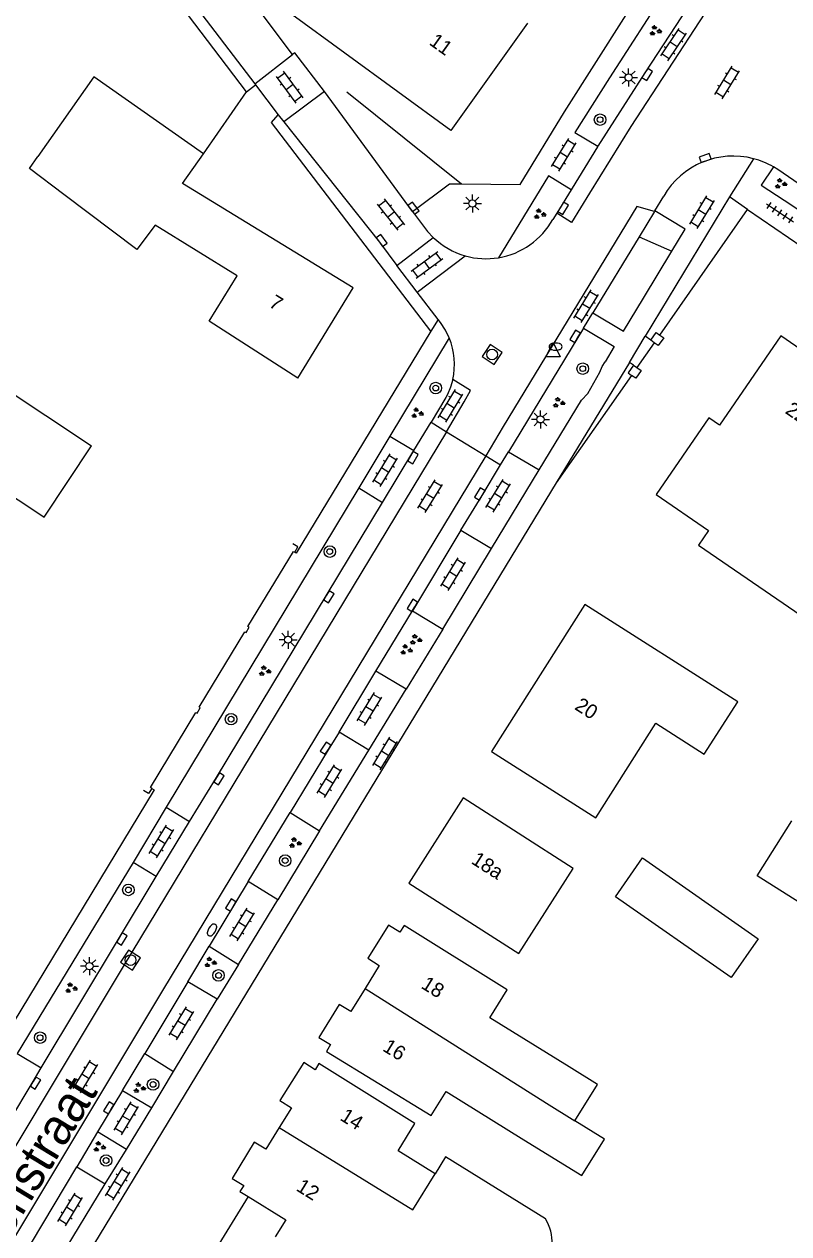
# Model space of a CAD drawing. Extents: x 136000 to 141014, y 402000 to 403500.
# Drawn here: x 137999.1 to 138052.2, y 402667.6 to 402751.7 of the extents above; entities that cross this region are included whole.
import ezdxf

# ---------------------------------------------------------------- set-up
doc = ezdxf.new("R2010")
doc.units = 0
for name, color, linetype in [('gg-afsc-erfafscheiding', 7, 'Continuous'), ('gg-afsc-hekwerk', 7, 'Continuous'), ('gg-afsc-muur', 7, 'Continuous'), ('gg-anno-huisnummerreeks BGT', 7, 'Continuous'), ('gg-anno-openbare ruimte label', 7, 'Continuous'), ('gg-bbg-gedigitaliseerde bebouwing', 7, 'Continuous'), ('gg-bbg-gedigitaliseerde bijgebouw', 7, 'Continuous'), ('gg-bbg-hoofdgebouw', 7, 'Continuous'), ('gg-bbg-luifel en loopbrug', 7, 'Continuous'), ('gg-bbg-tussenscheiding', 7, 'Continuous'), ('gg-knt-verharding', 7, 'Continuous'), ('gg-knt-verharding nz', 7, 'Continuous'), ('gt-grn-groengrens', 7, 'Continuous'), ('gt-symb-boom', 7, 'Continuous'), ('gt-symb-brandkraan', 7, 'Continuous'), ('gt-symb-groenvak', 7, 'Continuous'), ('gt-symb-klinker verharding', 7, 'Continuous'), ('gt-symb-kolk', 7, 'Continuous'), ('gt-symb-lichtmast', 7, 'Continuous'), ('gt-symb-rioolschacht', 7, 'Continuous'), ('gt-symb-tegel verharding', 7, 'Continuous'), ('gt-symb-waterafsluiter', 7, 'Continuous')]:
    doc.layers.add(name, color=color, linetype=linetype)

# ---------------------------------------------------------------- blocks, each defined once
blk = doc.blocks.new('gt0-KL1')
at = {"layer": 'gt-symb-klinker verharding'}
for p, q in [((-1.15, 0.3), (1.15, 0.3)), ((-1, -0.3), (-1, 0.3)), ((-0.5, 0.3), (-0.5, 0.45)), ((0, -0.3), (0, 0.3)), ((0.5, 0.3), (0.5, 0.45)), ((1, -0.3), (1, 0.3)), ((-1.15, -0.3), (1.15, -0.3)), ((-0.5, -0.45), (-0.5, -0.3)), ((0.5, -0.45), (0.5, -0.3))]:
    blk.add_line(p, q, dxfattribs=at)
blk = doc.blocks.new('gt0-TEG1')
at = {"layer": 'gt-symb-tegel verharding'}
for p, q in [((-1.125, 0), (1.125, 0)), ((-0.9, -0.25), (-0.9, 0.25)), ((-0.45, -0.25), (-0.45, 0.25)), ((0, -0.25), (0, 0.25)), ((0.45, -0.25), (0.45, 0.25)), ((0.9, -0.25), (0.9, 0.25))]:
    blk.add_line(p, q, dxfattribs=at)
blk = doc.blocks.new('gt0-GRVAK')
at = {"layer": 'gt-symb-groenvak'}
for p, q in [((-0.11, 0.189), (-0.228, 0.24)), ((-0.182, 0.153), (0.088, 0.153)), ((-0.091, 0.211), (-0.156, 0.322)), ((-0.047, 0.214), (-0.047, 0.393)), ((-0.004, 0.211), (0.061, 0.322)), ((0.015, 0.189), (0.133, 0.24)), ((0.262, -0.052), (0.197, 0.059)), ((0.305, -0.049), (0.305, 0.13)), ((0.349, -0.052), (0.414, 0.059)), ((-0.245, -0.228), (-0.363, -0.177)), ((-0.318, -0.264), (-0.047, -0.264)), ((-0.226, -0.206), (-0.291, -0.095)), ((-0.183, -0.203), (-0.183, -0.024)), ((-0.139, -0.206), (-0.074, -0.095)), ((-0.12, -0.228), (-0.002, -0.177)), ((0.243, -0.074), (0.125, -0.023)), ((0.17, -0.11), (0.441, -0.11)), ((0.368, -0.074), (0.486, -0.023))]:
    blk.add_line(p, q, dxfattribs=at)
blk = doc.blocks.new('gt0-KOLK')
at = {"layer": 'gt-symb-kolk'}
blk.add_lwpolyline([(0, 0), (0.375, 0), (0.375, 0.4), (-0.375, 0.4), (-0.375, 0), (0, 0)], dxfattribs=at)
blk = doc.blocks.new('gt0-LMAST')
at = {"layer": 'gt-symb-lichtmast'}
for p, q in [((-0.182, 0.173), (-0.447, 0.438)), ((-0.005, 0.246), (-0.005, 0.621)), ((0.172, 0.173), (0.437, 0.438)), ((-0.255, -0.004), (-0.63, -0.004)), ((-0.182, -0.181), (-0.447, -0.446)), ((-0.005, -0.254), (-0.005, -0.629)), ((0.437, -0.446), (0.172, -0.181)), ((0.245, -0.004), (0.62, -0.004))]:
    blk.add_line(p, q, dxfattribs=at)
blk.add_circle((-0.005, -0.004), 0.25, dxfattribs=at)
blk = doc.blocks.new('gt0-BOOM')
at = {"layer": 'gt-symb-boom'}
for radius in [0.4, 0.2]:
    blk.add_circle((0, 0), radius, dxfattribs=at)
blk = doc.blocks.new('gt0-RS')
at = {"layer": 'gt-symb-rioolschacht'}
blk.add_lwpolyline([(-0.5, -0.5), (0.5, -0.5), (0.5, 0.5), (-0.5, 0.5)], close=True, dxfattribs=at)
blk.add_circle((0, 0), 0.375, dxfattribs=at)
blk = doc.blocks.new('gt0-WAFSL')
at = {"layer": 'gt-symb-waterafsluiter'}
for p, q in [((-0.5, -0.333), (0, 0.667)), ((0, 0.667), (0.5, -0.333)), ((0.5, -0.333), (-0.5, -0.333))]:
    blk.add_line(p, q, dxfattribs=at)
blk = doc.blocks.new('gt0-BR')
at = {"layer": 'gt-symb-brandkraan'}
for centre, radius, start, end in [((-0.244, 0), 0.206, 107.56694, 252.43307), ((0.599, -2.664), 3, 106.89205, 107.56694), ((0, -0.691), 0.938, 73.10799, 106.89205), ((-0.599, -2.664), 3, 72.43309, 73.10799), ((0.244, 0), 0.206, 287.56695, 72.43309), ((0.599, 2.664), 3, 252.43307, 253.10797), ((0, 0.691), 0.938, 253.10797, 286.89206), ((-0.599, 2.664), 3, 286.89206, 287.56695)]:
    blk.add_arc(centre, radius, start, end, dxfattribs=at)

msp = doc.modelspace()

# ---------------------------------------------------------------- linework, layer by layer
at = {"layer": 'gg-afsc-erfafscheiding'}
for p, q in [((138021.458, 402746.979), (138029.428, 402740.582)), ((138014.606, 402670.215), (138012.564, 402666.907))]:
    msp.add_line(p, q, dxfattribs=at)
at = {"layer": 'gg-afsc-hekwerk'}
for p, q in [((138014.494, 402746.982), (138000, 402766.078)), ((138014.494, 402746.982), (138000, 402766.078)), ((138011.516, 402742.674), (138014.494, 402746.982)), ((138043.204, 402730.072), (138049.314, 402738.804)), ((138042.821, 402729.543), (138041.612, 402727.815)), ((138041.247, 402727.276), (138036.013, 402719.796))]:
    msp.add_line(p, q, dxfattribs=at)
at = {"layer": 'gg-afsc-muur'}
for p, q in [((138042.821, 402729.543), (138042.576, 402729.716)), ((138041.377, 402727.98), (138041.612, 402727.815))]:
    msp.add_line(p, q, dxfattribs=at)
for points in [[(138042.576, 402729.716), (138042.952, 402730.249), (138043.204, 402730.072)], [(138043.204, 402730.072), (138043.484, 402729.875), (138043.107, 402729.341), (138042.821, 402729.543)], [(138041.377, 402727.98), (138041.004, 402727.446), (138041.247, 402727.276)], [(138041.612, 402727.815), (138041.91, 402727.607), (138041.537, 402727.074), (138041.247, 402727.276)], [(138017.854, 402714.991), (138018.072, 402715.35), (138017.719, 402715.573)], [(138007.916, 402698.577), (138007.826, 402698.631), (138010.981, 402703.859), (138011.07, 402703.805), (138011.288, 402704.164), (138011.198, 402704.218), (138014.38, 402709.464), (138014.469, 402709.41), (138014.687, 402709.769), (138014.597, 402709.823), (138017.764, 402715.045), (138017.854, 402714.991)], [(138007.916, 402698.577), (138007.826, 402698.631), (138010.981, 402703.859), (138011.07, 402703.805), (138011.288, 402704.164), (138011.198, 402704.218), (138014.38, 402709.464), (138014.469, 402709.41), (138014.687, 402709.769), (138014.597, 402709.823), (138017.764, 402715.045), (138017.854, 402714.991)], [(138007.916, 402698.577), (138007.699, 402698.217), (138007.339, 402698.434)]]:
    msp.add_lwpolyline(points, dxfattribs=at)
at = {"layer": 'gg-bbg-gedigitaliseerde bebouwing'}
msp.add_line((138003.899, 402748.02), (138000, 402742.484), dxfattribs=at)
for points in [[(138001.802, 402739.852), (137999.415, 402741.653), (138000, 402742.484)], [(138018.061, 402727.07), (138011.907, 402731.033), (138013.849, 402734.19), (138008.144, 402737.701), (138006.878, 402736.023), (138001.802, 402739.852)], [(137984.537, 402725.893), (137986.2, 402728.4), (137985.396, 402728.933), (137987.979, 402732.827), (138003.73, 402722.38)], [(138031.52, 402701.13), (138038.763, 402696.532), (138042.928, 402703.097), (138046.299, 402700.958), (138048.62, 402704.59)], [(138025.78, 402691.98), (138033.423, 402687.096), (138037.181, 402693.002), (138029.56, 402697.92)], [(138036.909, 402679.23), (138031.405, 402682.636), (138032.604, 402684.574), (138025.44, 402689.05)], [(138020.06, 402680.3), (138027.333, 402675.842), (138028.365, 402677.51), (138033.774, 402674.163)], [(138027.593, 402671.791), (138025.023, 402673.384), (138026.202, 402675.286), (138019.52, 402679.45)], [(138037.314, 402675.476), (138038.882, 402678.009), (138036.909, 402679.23)], [(138033.774, 402674.163), (138037.791, 402671.677), (138039.359, 402674.211), (138037.314, 402675.476)], [(138035.277, 402668.667), (138028.323, 402672.97), (138027.593, 402671.791)]]:
    msp.add_lwpolyline(points, dxfattribs=at)
msp.add_arc((138032.504, 402667.012), 3.23, 259.42381, 30.83134, dxfattribs=at)
at = {"layer": 'gg-bbg-gedigitaliseerde bijgebouw'}
msp.add_lwpolyline([(138040.129, 402691.04), (138042.01, 402693.739), (138050.049, 402688.133), (138048.168, 402685.435), (138040.129, 402691.04)], dxfattribs=at)
at = {"layer": 'gg-bbg-hoofdgebouw'}
for p, q in [((138011.516, 402742.674), (138003.899, 402748.02)), ((138029.56, 402697.92), (138025.78, 402691.98)), ((138014.031, 402670.57), (138014.606, 402670.215))]:
    msp.add_line(p, q, dxfattribs=at)
for points in [[(138034.023, 402751.739), (138028.69, 402744.28), (138017.65, 402752.36)], [(138018.061, 402727.07), (138021.9, 402733.35), (138010.06, 402740.6), (138011.516, 402742.674)], [(138063.083, 402725.164), (138056.529, 402729.655), (138055.116, 402727.61), (138051.612, 402730.03), (138047.354, 402723.813), (138046.609, 402724.323), (138042.959, 402719.006), (138046.598, 402716.503), (138045.892, 402715.471), (138056.78, 402708.008), (138058.055, 402709.867), (138057.386, 402710.325), (138059.755, 402713.781), (138056.992, 402715.675), (138057.031, 402715.733), (138053.658, 402718.045), (138056.733, 402722.532), (138059.826, 402720.412)], [(137990.53, 402718.5), (137993.08, 402722.29), (138000, 402717.712), (138000.44, 402717.42), (138003.73, 402722.38)], [(138048.62, 402704.59), (138038.01, 402711.36), (138031.52, 402701.13)], [(138025.44, 402689.05), (138025.16, 402688.58), (138024.37, 402689.08), (138022.92, 402686.78), (138023.72, 402686.28), (138022.73, 402684.68)], [(138022.73, 402684.68), (138021.74, 402683.08), (138020.94, 402683.57), (138019.53, 402681.26), (138020.33, 402680.77), (138020.06, 402680.3)], [(138019.52, 402679.45), (138019.26, 402679.02), (138018.47, 402679.53), (138016.82, 402676.88), (138017.62, 402676.38), (138016.772, 402675.012)], [(138016.772, 402675.012), (138015.841, 402673.51), (138015.04, 402674), (138013.5, 402671.47), (138014.311, 402670.99), (138014.031, 402670.57)], [(138014.606, 402670.215), (138017.221, 402668.599), (138016.496, 402667.425)]]:
    msp.add_lwpolyline(points, dxfattribs=at)
at = {"layer": 'gg-bbg-luifel en loopbrug'}
msp.add_lwpolyline([(138057.042, 402693.355), (138054.629, 402689.551), (138049.97, 402692.507), (138052.383, 402696.311)], dxfattribs=at)
at = {"layer": 'gg-bbg-tussenscheiding'}
for points in [[(138022.73, 402684.68), (138035.342, 402676.697), (138037.314, 402675.476)], [(138016.772, 402675.012), (138026.041, 402669.281), (138027.593, 402671.791)]]:
    msp.add_lwpolyline(points, dxfattribs=at)
at = {"layer": 'gg-knt-verharding'}
for p, q in [((138000, 402767.303), (138015.067, 402747.526)), ((138017.701, 402749.571), (138014.882, 402753.308)), ((138015.067, 402747.526), (138015.12, 402747.457)), ((138015.12, 402747.457), (138016.708, 402745.384)), ((138026.027, 402738.655), (138019.923, 402746.999)), ((138016.708, 402745.384), (138017.095, 402744.879)), ((138038.873, 402743.157), (138037.121, 402740.285)), ((138049.727, 402742.326), (138048.064, 402739.671)), ((138037.052, 402740.171), (138036.048, 402738.543)), ((138048.064, 402739.671), (138042.192, 402729.987)), ((138042.859, 402738.698), (138043.48, 402739.724)), ((138049.314, 402738.804), (138048.064, 402739.671)), ((138036.048, 402738.543), (138035.773, 402738.107)), ((138042.841, 402738.668), (138041.766, 402736.901)), ((138042.859, 402738.698), (138042.841, 402738.668)), ((138049.314, 402738.804), (138066.964, 402726.665)), ((138024.939, 402734.918), (138027.471, 402736.853)), ((138041.766, 402736.901), (138038.557, 402731.627)), ((138042.069, 402732.633), (138044.055, 402735.897)), ((138026.353, 402733.055), (138024.939, 402734.918)), ((138026.353, 402733.055), (138029.697, 402735.579)), ((138027.801, 402731.165), (138026.353, 402733.055)), ((138037.912, 402730.564), (138038.557, 402731.627)), ((138027.801, 402731.165), (138027.3, 402730.339)), ((138037.912, 402730.564), (138032.692, 402721.968)), ((138028.583, 402729.875), (138024.456, 402723.057)), ((138042.576, 402729.716), (138042.192, 402729.987)), ((138041.095, 402728.177), (138036.013, 402719.796)), ((138041.377, 402727.98), (138041.095, 402728.177)), ((138026.127, 402722.046), (138027.317, 402724.015)), ((138027.317, 402724.015), (138028.389, 402723.36)), ((138024.456, 402723.057), (138026.127, 402722.046)), ((138028.389, 402723.36), (138031.133, 402721.683)), ((138023.955, 402718.44), (138026.127, 402722.046)), ((138031.133, 402721.683), (138032.151, 402721.061)), ((138032.151, 402721.061), (138032.692, 402721.968)), ((138032.692, 402721.968), (138034.837, 402720.701)), ((138022.291, 402719.455), (138008.916, 402697.259)), ((138022.291, 402719.455), (138023.955, 402718.44)), ((138029.384, 402716.513), (138026.018, 402710.908)), ((138023.48, 402706.713), (138026.018, 402710.908)), ((138026.018, 402710.908), (138028.136, 402709.646)), ((138028.136, 402709.646), (138025.584, 402705.469)), ((138020.929, 402702.478), (138023.48, 402706.713)), ((138025.584, 402705.469), (138023.48, 402706.713)), ((138008.916, 402697.259), (138010.546, 402696.273)), ((138008.231, 402692.449), (138010.546, 402696.273)), ((138014.617, 402692.095), (138017.526, 402696.892)), ((138017.526, 402696.892), (138019.577, 402695.622)), ((138019.577, 402695.622), (138016.669, 402690.836)), ((138006.621, 402693.431), (137998.563, 402680.158)), ((138008.231, 402692.449), (138006.621, 402693.431)), ((138000.235, 402679.16), (138008.231, 402692.449)), ((138014.617, 402692.095), (138011.911, 402687.601)), ((138016.669, 402690.836), (138014.617, 402692.095)), ((138010.431, 402685.138), (138011.911, 402687.601)), ((138011.911, 402687.601), (138013.95, 402686.33)), ((138013.95, 402686.33), (138012.456, 402683.919)), ((138010.431, 402685.138), (138007.434, 402680.152)), ((138012.456, 402683.919), (138010.431, 402685.138)), ((137998.563, 402680.158), (138000.235, 402679.16)), ((138005.889, 402677.586), (138007.434, 402680.152)), ((138007.434, 402680.152), (138009.428, 402678.902)), ((138007.911, 402676.389), (138009.428, 402678.902)), ((138005.889, 402677.586), (138004.15, 402674.71)), ((138005.889, 402677.586), (138007.911, 402676.389)), ((138004.15, 402674.71), (138002.7, 402672.269)), ((138006.15, 402673.494), (138004.15, 402674.71)), ((138004.688, 402671.089), (138006.15, 402673.494)), ((137999.551, 402667.008), (138002.7, 402672.269)), ((138002.7, 402672.269), (138004.688, 402671.089))]:
    msp.add_line(p, q, dxfattribs=at)
for points in [[(138029.428, 402740.582), (138033.52, 402740.53), (138036.584, 402745.587), (138040.867, 402752.323), (138047.343, 402761.995), (138052.516, 402769.201), (138056.257, 402774.325), (138061.565, 402781.326), (138064.811, 402785.528), (138068.699, 402790.421)], [(138046.255, 402757.905), (138043.733, 402754.187), (138039.716, 402747.959), (138037.312, 402744.156), (138038.895, 402743.191)], [(138047.812, 402756.841), (138045.16, 402752.861), (138042.173, 402748.293), (138038.895, 402743.191)], [(138019.923, 402746.999), (138017.862, 402749.693), (138017.701, 402749.571)], [(138017.095, 402744.879), (138023.729, 402736.52), (138024.939, 402734.918)], [(138051.11, 402741.754), (138050.245, 402740.482), (138052.382, 402739.092), (138056.861, 402736.082), (138076.54, 402722.445)], [(138052.896, 402740.556), (138051.408, 402741.567), (138051.11, 402741.754)], [(138037.052, 402740.171), (138035.483, 402741.142), (138031.998, 402735.449)], [(138026.027, 402738.655), (138028.609, 402740.593), (138029.428, 402740.582)], [(138026.027, 402738.655), (138027.079, 402737.272), (138027.471, 402736.853)], [(138044.055, 402735.897), (138044.983, 402737.422), (138042.859, 402738.698)], [(138038.557, 402731.627), (138040.687, 402730.342), (138042.069, 402732.633)], [(138028.583, 402729.875), (138028.313, 402730.426), (138027.975, 402730.938), (138027.801, 402731.165)], [(138037.912, 402730.564), (138040.045, 402729.277), (138039.406, 402728.218)], [(138027.3, 402730.339), (138017.953, 402714.931), (138017.854, 402714.991)], [(138034.837, 402720.701), (138037.759, 402725.548), (138038.203, 402726.022), (138039.044, 402727.5), (138039.213, 402727.894), (138039.406, 402728.218)], [(138028.822, 402726.978), (138028.669, 402726.454), (138028.458, 402725.951), (138028.345, 402725.735), (138027.317, 402724.015)], [(138029.384, 402716.513), (138030.876, 402718.922), (138032.151, 402721.061)], [(138036.013, 402719.796), (138000, 402660.481), (137987.42, 402639.77)], [(138010.546, 402696.273), (138012.415, 402699.341), (138023.955, 402718.44)], [(138020.929, 402702.478), (138020.16, 402701.265), (138017.526, 402696.892)], [(138007.916, 402698.577), (138008.078, 402698.479), (137997.199, 402680.532), (137997.252, 402680.501), (137996.348, 402679.049)], [(137996.28, 402672.554), (137999.673, 402678.199), (138000.235, 402679.16)]]:
    msp.add_lwpolyline(points, dxfattribs=at)
for centre, radius, start, end in [((138048.307, 402736.935), 5.575, 75.24608, 149.97932), ((138048.286, 402736.884), 5.629, 59.89101, 75.16964), ((138031.14, 402740.677), 5.298, 279.31921, 330.98), ((138031.136, 402740.674), 5.295, 226.19964, 254.23302), ((138031.138, 402740.661), 5.282, 254.1662, 279.36658), ((138024.163, 402728.052), 4.781, 347.01947, 22.41288)]:
    msp.add_arc(centre, radius, start, end, dxfattribs=at)
at = {"layer": 'gg-knt-verharding nz'}
for p, q in [((138015.067, 402747.526), (138017.701, 402749.571)), ((138019.923, 402746.999), (138017.095, 402744.879)), ((138038.873, 402743.157), (138038.895, 402743.191)), ((138037.121, 402740.285), (138037.052, 402740.171)), ((138041.095, 402728.177), (138042.192, 402729.987)), ((138024.456, 402723.057), (138022.291, 402719.455)), ((138031.508, 402715.254), (138034.837, 402720.701)), ((138029.384, 402716.513), (138031.508, 402715.254)), ((138028.136, 402709.646), (138031.508, 402715.254)), ((138022.996, 402701.226), (138025.584, 402705.469)), ((138022.996, 402701.226), (138020.929, 402702.478)), ((138019.577, 402695.622), (138022.996, 402701.226)), ((138008.916, 402697.259), (138006.621, 402693.431)), ((138013.95, 402686.33), (138016.669, 402690.836)), ((138009.428, 402678.902), (138012.456, 402683.919)), ((138006.15, 402673.494), (138007.911, 402676.389)), ((138001.505, 402665.852), (138004.688, 402671.089))]:
    msp.add_line(p, q, dxfattribs=at)
for points in [[(138052.053, 402760.864), (138050.71, 402758.938), (138046.331, 402752.431), (138041.19, 402744.574), (138038.331, 402739.925), (138037.067, 402737.899), (138036.048, 402738.543)], [(138042.841, 402738.668), (138041.607, 402739.004), (138032.327, 402723.714), (138031.133, 402721.683)], [(138028.389, 402723.36), (138029.608, 402725.429), (138030.058, 402726.221), (138028.822, 402726.978)], [(138028.389, 402723.36), (138005.919, 402686.188), (137969.78, 402625.946), (137968.411, 402623.726)], [(138031.133, 402721.683), (138008.651, 402684.532), (137975.707, 402629.65), (137963.713, 402609.639)]]:
    msp.add_lwpolyline(points, dxfattribs=at)
at = {"layer": 'gt-grn-groengrens'}
for p, q in [((138014.494, 402746.982), (138015.12, 402747.457)), ((138041.766, 402736.901), (138044.055, 402735.897))]:
    msp.add_line(p, q, dxfattribs=at)
msp.add_lwpolyline([(138027.3, 402730.339), (138016.237, 402744.854), (138016.708, 402745.384)], dxfattribs=at)

# ---------------------------------------------------------------- block references
at = {"layer": 'gt-symb-boom'}
for p in [(138039.061, 402745.041), (138037.855, 402727.739), (138027.642, 402726.392), (138020.282, 402715.027), (138013.423, 402703.387), (138017.185, 402693.556), (138006.29, 402691.521), (138012.555, 402685.582), (138000.157, 402681.253), (138008.003, 402678.004), (138004.742, 402672.722)]:
    msp.add_blockref('gt0-BOOM', p, dxfattribs=at)
at = {"layer": 'gt-symb-brandkraan'}
msp.add_blockref('gt0-BR', (138035.974, 402729.27), dxfattribs=at)
at = {"layer": 'gt-symb-brandkraan', "rotation": 59.20328608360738}
msp.add_blockref('gt0-BR', (138012.1, 402688.735), dxfattribs=at)
at = {"layer": 'gt-symb-groenvak'}
for p in [(138042.884, 402751.218), (138051.588, 402740.589), (138034.856, 402738.477), (138036.176, 402725.375), (138026.341, 402724.648), (138026.239, 402708.905), (138025.578, 402708.201), (138015.746, 402706.728), (138017.858, 402694.783), (138011.964, 402686.484), (138002.298, 402684.697), (138007.036, 402677.758), (138004.264, 402673.667)]:
    msp.add_blockref('gt0-GRVAK', p, dxfattribs=at)
at = {"layer": 'gt-symb-klinker verharding'}
for p, rotation in [((138044.169, 402750.262), 56.21457204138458), ((138017.504, 402747.298), 126.17064414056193), ((138047.892, 402747.618), 58.53512697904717), ((138036.539, 402742.602), 58.53512697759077), ((138046.143, 402738.609), 58.53512697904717), ((138024.526, 402738.444), -51.82346239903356), ((138027.034, 402734.945), 36.45721009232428), ((138038.09, 402732.074), 58.53512697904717), ((138028.678, 402725.153), 58.53512697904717), ((138024.13, 402720.688), 58.53512697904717), ((138027.265, 402718.873), 58.53512697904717), ((138031.985, 402718.906), 58.53512698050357), ((138028.849, 402713.46), 58.53512698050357), ((138023.042, 402704.091), 58.53512698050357), ((138024.125, 402700.997), 58.74151468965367), ((138020.27, 402699.076), 58.53512697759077), ((138008.59, 402694.886), 58.53512697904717), ((138014.199, 402689.112), 58.53512697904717), ((138009.976, 402682.249), 58.53512697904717), ((138003.311, 402678.554), 58.53512698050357), ((138006.148, 402675.65), 58.53512698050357), ((138005.554, 402671.097), 58.53512697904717), ((138002.255, 402669.315), 58.53512697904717)]:
    msp.add_blockref('gt0-KL1', p, dxfattribs=dict(at, rotation=rotation))
at = {"layer": 'gt-symb-kolk'}
for p, rotation in [((138042.173, 402748.293), -123.16559931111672), ((138046.432, 402742.185), 19.63070227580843), ((138025.941, 402738.767), -52.76334102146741), ((138036.33, 402738.991), -121.46487302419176), ((138023.729, 402736.52), -52.92387968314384), ((138037.503, 402729.882), 58.32868147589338), ((138025.893, 402721.653), -121.08172983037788), ((138030.876, 402718.922), 58.249803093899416), ((138020.052, 402711.991), -121.13079914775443), ((138026.187, 402711.184), 58.45632657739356), ((138020.16, 402701.265), 57.66062292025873), ((138012.415, 402699.341), -121.33720572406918), ((138013.572, 402690.372), 58.74151468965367), ((138005.67, 402688.212), -121.00306752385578), ((137999.673, 402678.199), -121.00306752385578), ((138005.094, 402676.277), 58.741514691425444)]:
    msp.add_blockref('gt0-KOLK', p, dxfattribs=dict(at, rotation=rotation))
at = {"layer": 'gt-symb-lichtmast'}
for p in [(138041.051, 402747.975), (138030.193, 402739.216), (138034.923, 402724.219), (138017.387, 402708.912), (138003.591, 402686.227)]:
    msp.add_blockref('gt0-LMAST', p, dxfattribs=at)
at = {"layer": 'gt-symb-rioolschacht'}
for p, rotation in [((138031.559, 402728.723), 56.087487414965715), ((138006.44, 402686.645), -33.03828460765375)]:
    msp.add_blockref('gt0-RS', p, dxfattribs=dict(at, rotation=rotation))
at = {"layer": 'gt-symb-tegel verharding', "rotation": -33.705956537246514}
msp.add_blockref('gt0-TEG1', (138051.555, 402738.576), dxfattribs=at)
at = {"layer": 'gt-symb-waterafsluiter'}
msp.add_blockref('gt0-WAFSL', (138035.797, 402728.893), dxfattribs=at)

# ---------------------------------------------------------------- texts
at = {"layer": 'gg-anno-huisnummerreeks BGT'}
for s, rotation, p in [('11', 324.4, (138027.125, 402750.305)), ('7', 328.5, (138015.985, 402732.088)), ('22', 325.6, (138051.859, 402724.687)), ('20', 327.6, (138037.228, 402704.111)), ('18a', 327.5, (138030.045, 402693.402)), ('18', 328.2, (138026.56, 402684.741)), ('16', 328.6, (138023.887, 402680.386)), ('14', 328.1, (138020.93, 402675.572)), ('12', 328.3, (138017.882, 402670.672))]:
    msp.add_text(s, height=1, rotation=rotation, dxfattribs=at).set_placement(p)
at = {"layer": 'gg-anno-openbare ruimte label'}
msp.add_text('Groenstraat', height=2.5, rotation=58.7, dxfattribs=at).set_placement((137995.028, 402662.438))

doc.saveas('drawing.dxf')
